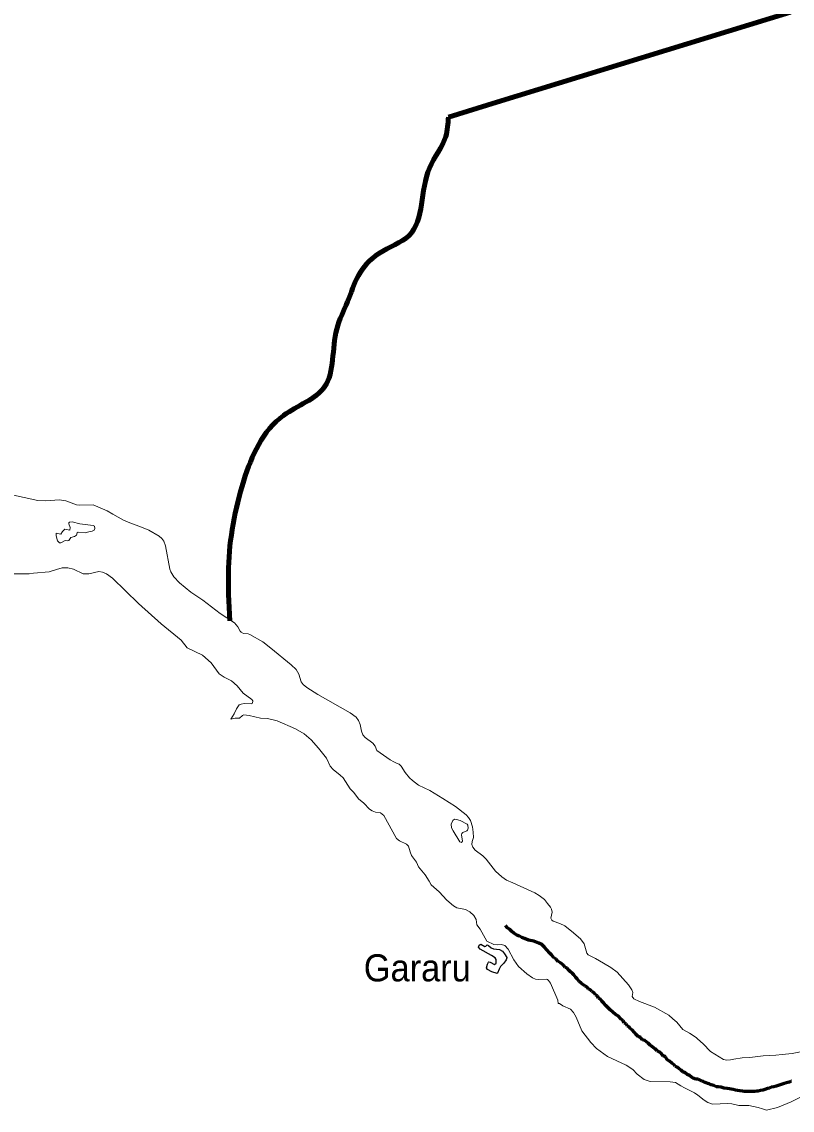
# Model space of a CAD drawing. Extents: x 553962 to 842807, y 8883888 to 9032388.
# Drawn here: x 701363 to 715591, y 8894734 to 8914832 of the extents above; entities that cross this region are included whole.
import ezdxf

# ---------------------------------------------------------------- set-up
doc = ezdxf.new("R2010")
doc.units = 0
doc.header["$LTSCALE"] = 200
doc.linetypes.add('LONG_DASH_SHORT_DASH', pattern=[9.9, 6, -1.2, 1.5, -1.2])
for name, color, linetype, lineweight in [('21', 7, 'Continuous', 25), ('25', 7, 'Continuous', 13), ('7', 7, 'LONG_DASH_SHORT_DASH', 60), ('9', 7, 'Continuous', 90)]:
    doc.layers.add(name, color=color, linetype=linetype, lineweight=lineweight)
doc.layers.add('41', color=7, linetype='Continuous')

msp = doc.modelspace()

# ---------------------------------------------------------------- linework, layer by layer
at = {"layer": '21'}
msp.add_lwpolyline([(710323, 8897547.4), (710310.6, 8897510.9), (710262.7, 8897448.5), (710205.4, 8897388.1), (710179.6, 8897340.9), (710149.4, 8897265.1), (710140.8, 8897256.9), (710043.9, 8897288.4), (709961.7, 8897329.1), (709947.6, 8897363.1), (709961.6, 8897429.2), (709984.2, 8897470), (709989.6, 8897472.6), (710012.7, 8897467.5), (710090.3, 8897425.2), (710122.4, 8897447.6), (710126, 8897519.8), (710103.3, 8897545.3), (710035.6, 8897588.8), (709826.1, 8897706.4), (709795.6, 8897744), (709810.8, 8897781.5), (709838, 8897800.1), (709914.9, 8897754.6), (709934.2, 8897760.9), (709942.3, 8897776.2), (709957.1, 8897785.6), (709980.8, 8897774.5), (710029.3, 8897733.8), (710072, 8897710.7), (710184.3, 8897701.5), (710239.2, 8897671.8), (710278.2, 8897623.4), (710322, 8897552.2)], close=True, dxfattribs=at)
at = {"layer": '25'}
for points in [[(699730.1, 8905870.1), (699833.6, 8905937.4), (700049.1, 8906011), (700564.9, 8906093.9), (701005.2, 8906113.6), (701154.5, 8906101.4), (701659.8, 8905992.8), (701803.5, 8905986.5), (702058.9, 8906003.4), (702175.9, 8905983.8), (702373, 8905910.6), (702436.8, 8905905.5), (702682, 8905912.8), (702942.6, 8905799.8), (703043.5, 8905742.3)], [(703043.5, 8905742.3), (703240.1, 8905630.3), (703386.8, 8905567), (703544.9, 8905514.5)], [(703544.9, 8905514.5), (703544.9, 8905514.5), (703708.6, 8905443.2), (703903.3, 8905333.4), (703950.4, 8905293.2), (703983.7, 8905242.4), (704017.5, 8905157.8), (704100.5, 8904727.4), (704116.7, 8904678.1), (704169.6, 8904585.4), (704276.9, 8904471.4), (704483.1, 8904302.2), (704709.8, 8904149.5), (705025.3, 8903904.5), (705294.1, 8903731.4), (705355.9, 8903661.9), (705397.8, 8903579.9), (705416.3, 8903559.4), (705456.6, 8903537.1), (705545.2, 8903528.8), (705574.6, 8903518.8), (705812.1, 8903380.7), (705964.1, 8903265.1), (706335.8, 8902958.3), (706429, 8902870.5), (706478.4, 8902782.6), (706522.3, 8902644.6), (706561.4, 8902592.6), (706627.5, 8902537.3), (706829.4, 8902410.4), (707426.7, 8902069.6), (707536.7, 8901989.7), (707580.8, 8901930.1), (707613.5, 8901857.8), (707638, 8901734), (707661.4, 8901666.3), (707707.1, 8901616.1), (707849, 8901513.6), (707889.3, 8901456.4), (707921.2, 8901374.1), (708164.6, 8901203.2), (708234, 8901164.4), (708282.6, 8901144)], [(702004.3, 8904719), (701870.4, 8904678.1), (701577.9, 8904651), (701498, 8904635.9)], [(703520.5, 8904092.8), (703035.9, 8904557.4), (702930.4, 8904637.9), (702854, 8904670.9), (702784.7, 8904678.3), (702603.6, 8904639.4), (702499.6, 8904635.8), (702318.3, 8904724.9), (702212.1, 8904749.4), (702106.6, 8904750.3), (702004.3, 8904719)], [(701498, 8904635.9), (701073.3, 8904639.9), (700893.6, 8904612.2), (700683.7, 8904613.8), (700499, 8904578.5), (700435.5, 8904574.2), (700368.5, 8904593.8)], [(704418.9, 8903273.5), (704303.8, 8903412.4), (703938.7, 8903713.3), (703520.5, 8904092.8)], [(705417, 8902230.5), (705468.7, 8902243.1), (705601.7, 8902236.3), (705626.1, 8902249.9), (705630.1, 8902294), (705613.1, 8902318.7), (705450.5, 8902433.4), (705338.6, 8902571.8), (705237.8, 8902662.7), (705098.5, 8902732.8), (705008.4, 8902794.2), (704859.8, 8902995.3), (704700.7, 8903136.3), (704418.9, 8903273.5)], [(705223.5, 8901956.6), (705285.9, 8902055.5), (705327.2, 8902145.4), (705340, 8902163.9), (705340, 8902163.9)], [(705340, 8902163.9), (705380.2, 8902221.5), (705417, 8902230.5)], [(706917, 8901328.8), (706845.7, 8901419), (706706.3, 8901570.6), (706577.5, 8901683.7), (706418, 8901776), (706077.6, 8901924.8), (705902.1, 8901964.8), (705769.4, 8901975.3), (705559.8, 8902024.1), (705462.6, 8902034.1), (705436.9, 8902022.7), (705383.9, 8901976.1), (705305.7, 8901975.9), (705223.5, 8901956.6)], [(708884.8, 8898960.2), (708812.9, 8899081.1), (708692, 8899230.3), (708649.9, 8899313.3), (708562.2, 8899440.2), (708534.2, 8899502.9), (708503.8, 8899608.4), (708465.9, 8899644.1), (708336.8, 8899710.3), (708284.4, 8899750.1), (708047.8, 8900175.7), (707990.8, 8900226.5), (707897.1, 8900236.8), (707831, 8900260), (707784.3, 8900295.7), (707679.2, 8900403.7), (707579.3, 8900485.4), (707498.4, 8900600.3), (707426.9, 8900668.2), (707296.2, 8900870.2), (707244.9, 8900923.6), (707114.9, 8901025.9), (707060.8, 8901088.8), (706991.1, 8901234.8), (706917, 8901328.8)], [(708282.6, 8901144), (708331.2, 8901123.5), (708369.6, 8901088.6), (708444.9, 8900971.6), (708520.8, 8900871.2), (708577.2, 8900819.4), (708690.2, 8900735.5), (708901.9, 8900638.8), (709137.2, 8900490.7)], [(709137.2, 8900490.7), (709372.6, 8900342.6), (709571.9, 8900187.3), (709610.7, 8900136.5)], [(709610.7, 8900136.5), (709649.5, 8900085.8), (709687.8, 8899966.6), (709696.9, 8899867.4)], [(709696.9, 8899867.4), (709706, 8899768.3), (709680, 8899695), (709673.6, 8899642.5), (709691.5, 8899588), (709738.8, 8899535.9), (709875.6, 8899429.5), (709875.6, 8899429.5), (709939.8, 8899367.7), (710112.9, 8899145), (710229.9, 8899043.2), (710316.3, 8898983), (710434.5, 8898930.1)], [(709950.2, 8897853.8), (709826.5, 8898078.7), (709765, 8898154.3), (709755.6, 8898257.5), (709714.4, 8898328.8), (709634.6, 8898396.5), (709559.8, 8898439.4), (709395, 8898473.4), (709333.8, 8898506.8), (709214.9, 8898614.3), (709070.8, 8898765.5), (708925, 8898892.5), (708884.8, 8898960.2)], [(710434.5, 8898930.1), (710835, 8898750.5), (710918.4, 8898699.6), (711013.8, 8898623.8), (711070, 8898553.2)], [(711070, 8898553.2), (711126.2, 8898482.6), (711144.3, 8898448), (711158.3, 8898389.2), (711130.3, 8898282.3), (711152.8, 8898240), (711175.8, 8898222.2), (711302.1, 8898183.8), (711391.3, 8898138.3), (711554.3, 8898011), (711603.7, 8897966)], [(711603.7, 8897966), (711680.2, 8897896.3), (711746, 8897808.5), (711799.4, 8897633.4), (711822.1, 8897601.2), (711960, 8897533.9), (712103.8, 8897448.7)], [(710692.4, 8897249.1), (710533.9, 8897388.5), (710451.3, 8897511.8), (710342.9, 8897708), (710286.4, 8897777.2), (710220.4, 8897794.9), (710145.3, 8897789.3), (710079.5, 8897794.7), (709950.2, 8897853.8)], [(712103.8, 8897448.7), (712242.6, 8897366.3), (712359.3, 8897283.4), (712565.7, 8897048.4), (712631.8, 8896958.1), (712647.9, 8896909.4), (712637.9, 8896831.9), (712665.2, 8896790.9), (712768.3, 8896741.4), (713044.9, 8896638.8), (713311.2, 8896489.3), (713385.5, 8896424.1)], [(711124.5, 8897078.8), (711093, 8897127.9), (711068.7, 8897147.8), (711049.5, 8897152.8), (710908.8, 8897146.9), (710849.4, 8897155.7), (710797.6, 8897180.7), (710692.4, 8897249.1)], [(712525.7, 8895564.3), (712179.3, 8895726.8), (711977.5, 8895873.7), (711872.3, 8895986), (711707.5, 8896200.3), (711600.3, 8896454.3), (711553.8, 8896536.9), (711494.9, 8896598.8), (711354.3, 8896661.8), (711292.1, 8896701.3), (711270.5, 8896704.9), (711261.3, 8896763.5), (711124.5, 8897078.8)], [(713385.5, 8896424.1), (713459.8, 8896359), (713569.8, 8896225.6), (713696.9, 8896155.1), (713818.3, 8896075.1), (713842, 8896053.8)], [(713842, 8896053.8), (713946.1, 8895960.1), (714080.1, 8895815.7), (714321.1, 8895672.2), (714384.5, 8895659.7), (714451.9, 8895662.4), (714514.6, 8895674.6)], [(714514.6, 8895674.6), (714664.7, 8895703.8), (714810.4, 8895708.8), (715055.3, 8895739.1), (715289.1, 8895748.2), (715407.8, 8895761.9)], [(715407.8, 8895761.9), (715591.5, 8895783.2), (715777.5, 8895818.2), (715944.9, 8895871)], [(713532.7, 8895186.2), (713435.1, 8895242.8), (713335.4, 8895258.7), (712968.6, 8895262), (712859.7, 8895301.9), (712725.3, 8895401.6), (712648.5, 8895483.1), (712525.7, 8895564.3)], [(716374.9, 8895256.9), (716350.2, 8895253.1), (716257.5, 8895274.6), (716162.3, 8895243), (716023.3, 8895172.8), (715744.1, 8894976.4), (715570.5, 8894886.6), (715322, 8894784.1), (715114.6, 8894733.5), (715039.1, 8894760)], [(715039.1, 8894760), (714963.6, 8894786.5), (714790.6, 8894820), (714606.1, 8894818.8), (714473.2, 8894853.3), (714404.1, 8894859.6), (714116.9, 8894843.6), (714034.5, 8894876.8), (713967, 8894916.7), (713850.5, 8895013.2), (713789.1, 8895053.9), (713604, 8895144.8), (713532.7, 8895186.2)]]:
    msp.add_lwpolyline(points, dxfattribs=at)
for points in [[(702679.3, 8905532.6), (702433.7, 8905559), (702292.5, 8905598.5), (702244.4, 8905591.1), (702234.6, 8905581.9), (702232, 8905562.8), (702259.6, 8905493.7), (702249.4, 8905443.2), (702159.4, 8905461.2), (702115.8, 8905419.6), (702084.4, 8905369.4), (702001, 8905388), (701998, 8905341.8), (702023.2, 8905250.2), (702057, 8905211), (702086.6, 8905207.7), (702162.1, 8905255.6), (702214.5, 8905249.9), (702235, 8905255.7), (702269.6, 8905309.9), (702336.8, 8905325.8), (702376.9, 8905350), (702388.8, 8905392.2), (702403.4, 8905405.1), (702532.1, 8905397.2), (702600.3, 8905416.2), (702662.5, 8905423.3), (702700.1, 8905446), (702715.3, 8905477.1), (702706.1, 8905515.4)], [(709580.3, 8899889.8), (709596.2, 8899906.3), (709606, 8899943.5), (709599.7, 8899997.3), (709588.6, 8900017.3), (709459.5, 8900083.7), (709393.7, 8900104.9), (709351.6, 8900105.7), (709323, 8900086.1), (709294.9, 8900014.3), (709301.9, 8899949.1), (709327.1, 8899890.5), (709454.5, 8899688.2), (709485.7, 8899677.3), (709503.8, 8899701.2), (709483.4, 8899821.2), (709487.6, 8899841.5), (709510.1, 8899860.5)]]:
    msp.add_lwpolyline(points, close=True, dxfattribs=at)
at = {"layer": '7'}
for points in [[(711474.4, 8897314.1), (711433.6, 8897355), (711398, 8897378), (711370, 8897413.8), (711308.9, 8897454.7), (711270.7, 8897477.7), (711230, 8897521.1), (711189.3, 8897549.2), (711148.6, 8897600.3), (711112.9, 8897631), (711056.9, 8897694.9), (711016.2, 8897746.1), (710965.3, 8897792.1), (710911.8, 8897817.6), (710817.7, 8897856), (710718.5, 8897873.8), (710647.2, 8897904.5), (710598.8, 8897925), (710555.6, 8897945.4), (710507.2, 8897965.9), (710481.8, 8897986.3), (710448.7, 8898001.7), (710413.1, 8898034.9), (710374.9, 8898073.2), (710334.2, 8898098.8), (710296.3, 8898144.4)], [(712701.2, 8896140.8), (712675.8, 8896166.4), (712632.5, 8896220.1), (712599.4, 8896243.1), (712581.6, 8896276.3), (712546, 8896294.2), (712525.6, 8896327.4), (712487.4, 8896347.9), (712467.1, 8896388.8), (712431.4, 8896414.3), (712375.4, 8896475.7), (712327.1, 8896498.7), (712276.2, 8896547.2), (712230.3, 8896585.6), (712176.9, 8896636.7), (712146.3, 8896664.8), (712110.7, 8896708.3), (712075.1, 8896746.6), (712052.2, 8896784.9), (712016.5, 8896805.4), (711996.2, 8896843.7), (711960.5, 8896861.6), (711924.9, 8896910.2), (711889.3, 8896928.1), (711866.3, 8896958.8), (711830.7, 8896976.7), (711795.1, 8897009.9), (711759.5, 8897027.8), (711718.7, 8897061), (711695.8, 8897081.5), (711657.6, 8897112.1), (711619.5, 8897158.2), (711594, 8897186.3), (711555.8, 8897232.3), (711532.9, 8897257.8), (711497.3, 8897291.1), (711474.4, 8897314.1)], [(715172.3, 8895138.8), (715134.1, 8895136.3), (715085.8, 8895115.8), (715047.6, 8895103.1), (715004.4, 8895095.4), (714963.7, 8895087.7), (714935.7, 8895082.6), (714900.1, 8895077.5), (714841.5, 8895077.5), (714803.3, 8895077.5), (714762.7, 8895077.5), (714739.7, 8895077.5), (714701.6, 8895080), (714673.6, 8895082.6), (714625.2, 8895090.3), (714582, 8895097.9), (714541.3, 8895105.6), (714503.1, 8895113.3), (714464.9, 8895120.9), (714431.8, 8895128.6), (714391.1, 8895136.3), (714332.6, 8895143.9), (714279.2, 8895159.3), (714230.8, 8895166.9), (714185, 8895166.9), (714144.3, 8895187.4), (714096, 8895205.3), (714055.2, 8895220.6), (714034.9, 8895225.7), (714004.3, 8895241.1), (713984, 8895246.2), (713945.8, 8895264.1), (713922.9, 8895269.2), (713889.8, 8895289.6), (713851.6, 8895307.5), (713808.4, 8895310.1), (713762.6, 8895328), (713732, 8895345.9), (713693.9, 8895376.5), (713653.1, 8895391.9), (713612.4, 8895425.1), (713569.2, 8895440.4), (713541.2, 8895471.1), (713503, 8895496.7), (713467.3, 8895527.3), (713429.2, 8895547.8), (713403.7, 8895581), (713370.6, 8895601.5), (713324.8, 8895642.4), (713273.9, 8895670.5), (713248.5, 8895716.5), (713210.3, 8895739.5), (713177.2, 8895775.3), (713131.4, 8895811.1), (713098.3, 8895831.5), (713057.6, 8895869.9), (713032.1, 8895885.2), (712991.4, 8895918.4), (712968.5, 8895933.8), (712930.3, 8895972.1), (712871.8, 8896020.7), (712828.5, 8896033.5), (712787.8, 8896074.3), (712747.1, 8896094.8), (712701.2, 8896140.8)], [(715575.1, 8895269.4), (715574.3, 8895269.2), (715533.6, 8895253.9), (715487.8, 8895238.5), (715444.5, 8895225.8), (715347.8, 8895195.1), (715294.4, 8895177.2), (715248.6, 8895164.4), (715200.3, 8895159.3), (715172.3, 8895138.8)]]:
    msp.add_lwpolyline(points, dxfattribs=at)
at = {"layer": '9'}
for p, q in [((710134.6, 8913345.1), (715561.4, 8915010.8)), ((709242.2, 8913071.2), (710135.7, 8913345.4))]:
    msp.add_line(p, q, dxfattribs=at)
msp.add_spline([(705207.9, 8903769.6), (705180.7, 8904747.4), (705463.8, 8906360), (706198.7, 8907564.6), (706955.5, 8908091.1), (707178.8, 8909156.3), (707379.5, 8909664.2), (707580.3, 8910146.8), (707959.3, 8910554.8), (708516.4, 8910888.1), (708891.3, 8912131.7), (709193.2, 8912716.3), (709242.2, 8913071.2)], degree=3, dxfattribs=at)

# ---------------------------------------------------------------- texts
at = {"layer": '41', "width": 0.95}
msp.add_text('Gararu', height=500, dxfattribs=at).set_placement((707678.8, 8897112.8))

doc.saveas('drawing.dxf')
